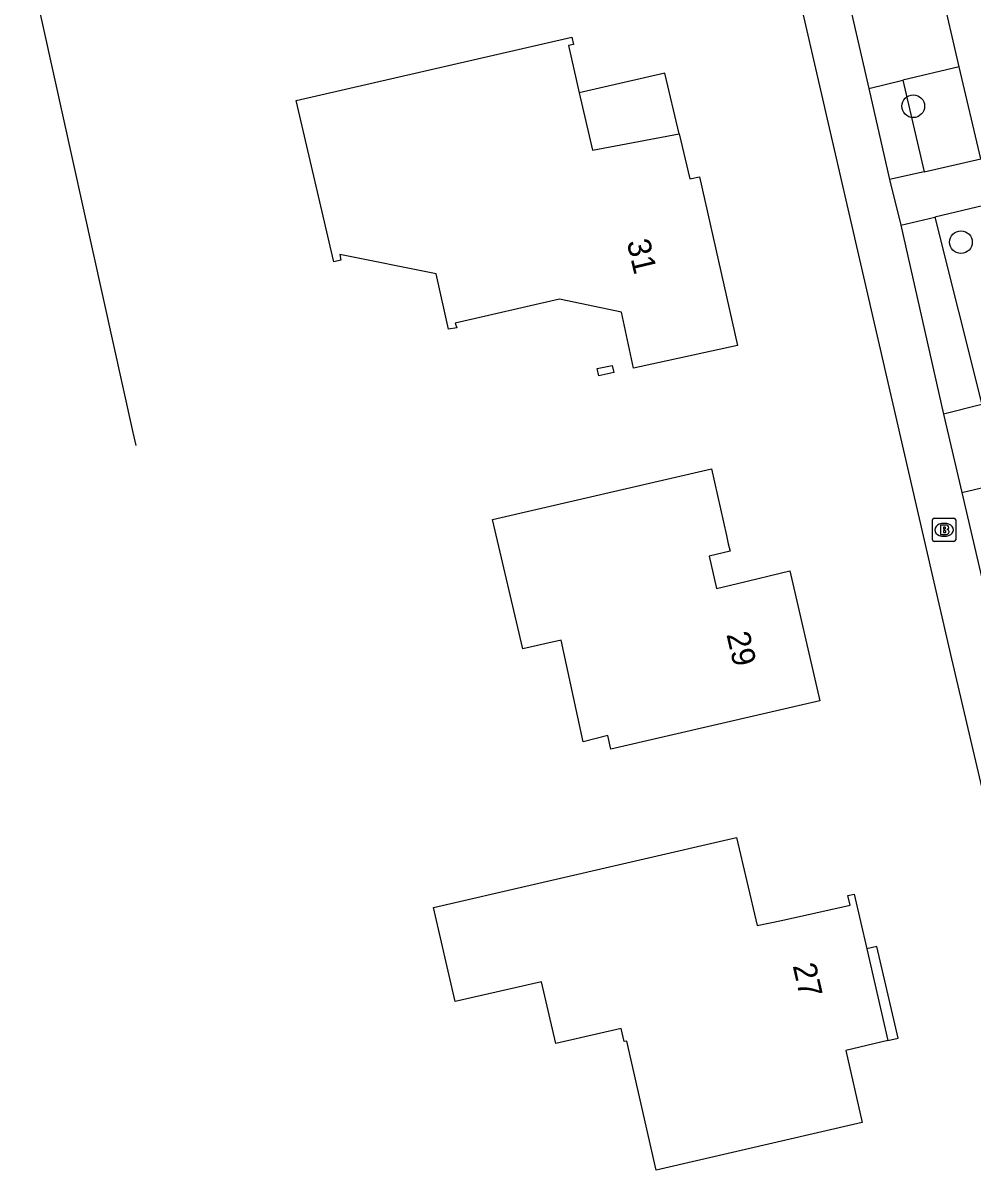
# Model space of a CAD drawing. Extents: x 156414 to 157775, y 382335 to 383765.
# Drawn here: x 156668.58 to 156709.55, y 382682.35 to 382731.98 of the extents above; entities that cross this region are included whole.
import ezdxf

# ---------------------------------------------------------------- set-up
doc = ezdxf.new("R2010")
doc.units = 0
for name, color, linetype in [('IMGEO_Boom', 7, 'Continuous'), ('IMGEO_Brandkraan', 7, 'Continuous'), ('IMGEO_Hek', 7, 'Continuous'), ('IMGEO_Pand', 7, 'Continuous'), ('IMGEO_Pand_nummerreeks', 7, 'Continuous'), ('IMGEO_Pand_overbouw', 7, 'Continuous'), ('IMGEO_Parkeervlak_halfverhard', 7, 'Continuous'), ('IMGEO_Rijbaan_lokaal_gesloten', 7, 'Continuous'), ('IMGEO_Rijbaan_lokaal_open', 7, 'Continuous'), ('IMGEO_Voetpad_open', 7, 'Continuous')]:
    doc.layers.add(name, color=color, linetype=linetype)

msp = doc.modelspace()

# ---------------------------------------------------------------- linework, layer by layer
at = {"layer": 'IMGEO_Boom'}
for centre in [(156706.976, 382728.396), (156709.033, 382722.533)]:
    msp.add_circle(centre, 0.489, dxfattribs=at)
at = {"layer": 'IMGEO_Brandkraan'}
for p, q in [((156707.803, 382709.705), (156707.803, 382710.557)), ((156707.878, 382710.631), (156708.73, 382710.631)), ((156708.291, 382710.411), (156708.316, 382710.411)), ((156708.804, 382710.557), (156708.804, 382709.705)), ((156708.314, 382709.851), (156708.289, 382709.851)), ((156708.73, 382709.631), (156707.878, 382709.631))]:
    msp.add_line(p, q, dxfattribs=at)
for points in [[(156707.803, 382709.705), (156707.803, 382710.557)], [(156707.878, 382710.631), (156708.73, 382710.631)], [(156708.151, 382710.331), (156708.151, 382709.931), (156708.364, 382709.931)], [(156708.382, 382710.331), (156708.151, 382710.331)], [(156708.804, 382710.557), (156708.804, 382709.705)], [(156708.33, 382710.25), (156708.276, 382710.25), (156708.276, 382710.174)], [(156708.276, 382710.174), (156708.329, 382710.174)], [(156708.338, 382710.098), (156708.276, 382710.098), (156708.276, 382710.017)], [(156708.276, 382710.017), (156708.338, 382710.017)], [(156708.73, 382709.631), (156707.878, 382709.631)]]:
    msp.add_lwpolyline(points, dxfattribs=at)
for centre, radius, start, end in [((156707.88, 382710.555), 0.0765, 91.552, 178.448), ((156707.88, 382710.555), 0.0765, 91.552, 178.448), ((156708.386, 382710.186), 0.145, 59.4692, 91.5367), ((156708.728, 382710.555), 0.0765, 1.552, 88.448), ((156708.728, 382710.555), 0.0765, 1.552, 88.448), ((156708.331, 382710.212), 0.0379, 267.8285, 90.9355), ((156708.339, 382710.057), 0.0404, 269.8759, 90.5077), ((156708.37, 382710.182), 0.251, 268.6676, 293.5347), ((156708.411, 382710.233), 0.0922, 285.5137, 58.1501), ((156708.416, 382710.041), 0.105, 301.3115, 78.989), ((156707.88, 382709.707), 0.0765, 181.552, 268.448), ((156707.88, 382709.707), 0.0765, 181.552, 268.448), ((156708.728, 382709.707), 0.0765, 271.552, 358.448), ((156708.728, 382709.707), 0.0765, 271.552, 358.448)]:
    msp.add_arc(centre, radius, start, end, dxfattribs=at)
for centre, major_axis, ratio, start_param, end_param in [((156708.29, 382710.131), (-0.387, 0.002), 0.722429, 4.712389, 7.853982), ((156708.315, 382710.131), (-0.39, 0.002), 0.717154, 1.570796, 4.712389)]:
    msp.add_ellipse(centre, major_axis=major_axis, ratio=ratio, start_param=start_param, end_param=end_param, dxfattribs=at)
at = {"layer": 'IMGEO_Hek'}
for points in [[(156679.903, 382747.679), (156668.582, 382735.705), (156673.316, 382714.324)], [(156673.316, 382714.324), (156673.444, 382713.768)]]:
    msp.add_lwpolyline(points, dxfattribs=at)
at = {"layer": 'IMGEO_Pand'}
for points in [[(156692.244, 382731.375), (156692.316, 382731.064), (156692.101, 382731.014), (156692.572, 382728.968), (156693.14, 382726.501), (156696.88, 382727.21), (156697.341, 382725.26), (156697.757, 382725.358), (156699.397, 382718.079), (156694.912, 382717.108), (156694.389, 382719.522), (156691.719, 382720.078), (156687.217, 382719.047), (156687.295, 382718.845), (156686.935, 382718.782), (156686.394, 382721.172), (156682.243, 382722.006), (156682.29, 382721.755), (156681.98, 382721.684), (156680.361, 382728.647), (156692.244, 382731.375)], [(156693.99, 382717.221), (156694.057, 382716.908), (156693.409, 382716.77), (156693.342, 382717.083), (156693.99, 382717.221)], [(156698.275, 382712.766), (156698.915, 382709.887), (156698.998, 382709.527), (156699.072, 382709.205), (156698.176, 382708.999), (156698.496, 382707.605), (156699.391, 382707.819), (156701.645, 382708.359), (156702.947, 382702.763), (156693.931, 382700.671), (156693.807, 382701.264), (156692.74, 382700.985), (156691.788, 382705.368), (156691.081, 382705.21), (156690.132, 382704.998), (156688.835, 382710.576), (156698.275, 382712.766)], [(156699.345, 382696.861), (156700.242, 382693.064), (156701.298, 382693.29), (156704.25, 382693.952), (156704.156, 382694.362), (156704.43, 382694.424), (156704.97, 382692.063), (156705.876, 382688.109), (156704.07, 382687.674), (156704.778, 382684.574), (156695.892, 382682.516), (156694.616, 382688.087), (156694.504, 382688.068), (156694.378, 382688.63), (156691.56, 382687.977), (156690.942, 382690.646), (156687.217, 382689.793), (156686.283, 382693.847), (156699.345, 382696.861)]]:
    msp.add_lwpolyline(points, dxfattribs=at)
at = {"layer": 'IMGEO_Pand_overbouw'}
for points in [[(156696.264, 382729.818), (156692.572, 382728.968), (156693.14, 382726.501), (156696.88, 382727.21)], [(156704.97, 382692.063), (156705.876, 382688.109), (156706.323, 382688.208), (156705.403, 382692.166)]]:
    msp.add_lwpolyline(points, close=True, dxfattribs=at)
at = {"layer": 'IMGEO_Parkeervlak_halfverhard'}
for points in [[(156706.523, 382729.514), (156707.443, 382725.573)], [(156707.902, 382723.608), (156709.927, 382715.536)]]:
    msp.add_lwpolyline(points, dxfattribs=at)
at = {"layer": 'IMGEO_Rijbaan_lokaal_gesloten'}
for points in [[(156708.954, 382730.099), (156708.162, 382733.534)], [(156709.882, 382726.123), (156708.954, 382730.099)]]:
    msp.add_lwpolyline(points, dxfattribs=at)
at = {"layer": 'IMGEO_Rijbaan_lokaal_open'}
for points in [[(156704.27, 382732.594), (156705.056, 382729.161)], [(156708.954, 382730.099), (156706.523, 382729.514)], [(156705.056, 382729.161), (156706.523, 382729.514)], [(156709.927, 382715.536), (156708.273, 382715.121)], [(156708.273, 382715.121), (156709.064, 382711.734)], [(156709.064, 382711.734), (156710.715, 382712.135)]]:
    msp.add_lwpolyline(points, dxfattribs=at)
at = {"layer": 'IMGEO_Voetpad_open'}
for points in [[(156725.025, 382634.25), (156717.566, 382666.506), (156708.634, 382704.563), (156696.399, 382757.676)], [(156705.056, 382729.161), (156705.956, 382725.238)], [(156707.443, 382725.573), (156709.882, 382726.123)], [(156707.443, 382725.573), (156705.956, 382725.238)], [(156705.956, 382725.238), (156706.432, 382723.261)], [(156710.326, 382724.181), (156707.902, 382723.608)], [(156706.432, 382723.261), (156707.902, 382723.608)], [(156706.432, 382723.261), (156708.273, 382715.121)], [(156709.064, 382711.734), (156710.961, 382703.608), (156711.878, 382699.681)]]:
    msp.add_lwpolyline(points, dxfattribs=at)

# ---------------------------------------------------------------- texts
at = {"layer": 'IMGEO_Pand_nummerreeks'}
for s, rotation, p in [('31', 283.3039, (156694.613, 382722.547)), ('29', 283.0978, (156698.913, 382705.623)), ('27', 282.897, (156701.772, 382691.337))]:
    msp.add_text(s, height=1, rotation=rotation, dxfattribs=at).set_placement(p)

doc.saveas('drawing.dxf')
